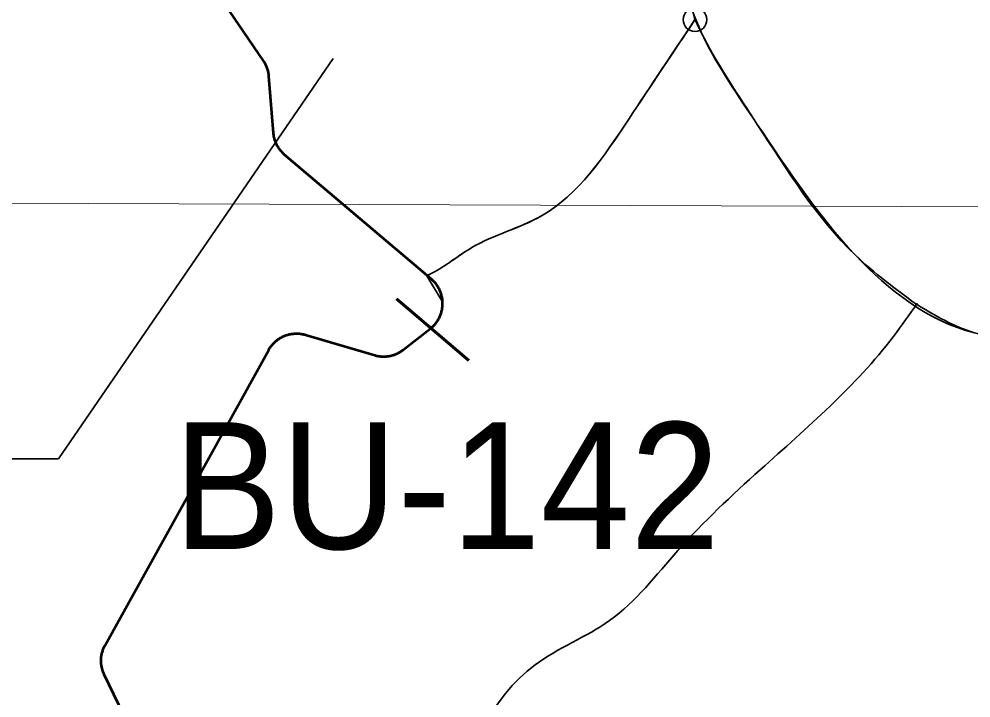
# Model space of a CAD drawing. Extents: x 553962 to 842807, y 8883888 to 9032388.
# Drawn here: x 741143 to 744145, y 8947673 to 8949815 of the extents above; entities that cross this region are included whole.
import ezdxf

# ---------------------------------------------------------------- set-up
doc = ezdxf.new("R2010")
doc.units = 0
doc.header["$LTSCALE"] = 150
doc.header["$PDMODE"] = 32
doc.header["$PDSIZE"] = 75
for name, color, linetype, lineweight in [('1', 7, 'Continuous', 13), ('20', 7, 'Continuous', 35), ('40', 7, 'Continuous', 60), ('60', 7, 'Continuous', 53)]:
    doc.layers.add(name, color=color, linetype=linetype, lineweight=lineweight)

msp = doc.modelspace()

# ---------------------------------------------------------------- linework, layer by layer
at = {"layer": '1'}
msp.add_line((565315.3, 8949866.8), (791497.7, 8949052.2), dxfattribs=at)
at = {"layer": '20'}
msp.add_line((742478.8, 8948922.9), (742428.9, 8949004.9), dxfattribs=at)
for points in [[(741759.8, 8949908.8), (741913.8, 8949683), (741914.2, 8949682.3), (741915.7, 8949680), (741917.2, 8949677.6), (741918.6, 8949675.1), (741920, 8949672.6), (741921.2, 8949670.1), (741922.4, 8949667.5), (741923.5, 8949664.9), (741924.6, 8949662.3), (741925.5, 8949659.6), (741926.4, 8949657), (741927.3, 8949654.2), (741928, 8949651.5), (741928.7, 8949648.8), (741929.2, 8949646), (741929.8, 8949643.2), (741930.2, 8949640.4), (741930.5, 8949637.6), (741930.8, 8949634.8), (741945.6, 8949454.7), (741945.8, 8949452.6), (741946.1, 8949449.8), (741946.5, 8949447), (741947, 8949444.2), (741947.6, 8949441.4), (741948.2, 8949438.7), (741948.9, 8949435.9), (741949.7, 8949433.2), (741950.6, 8949430.5), (741951.6, 8949427.9), (741952.6, 8949425.2), (741953.7, 8949422.6), (741954.9, 8949420.1), (741956.1, 8949417.5), (741957.4, 8949415), (741958.8, 8949412.6), (741960.3, 8949410.1), (741961.8, 8949407.8), (741963.4, 8949405.4), (741965.1, 8949403.1), (741966.8, 8949400.9), (741968.6, 8949398.7), (741970.4, 8949396.6), (741972.3, 8949394.5), (741974.3, 8949392.4), (741976.3, 8949390.5), (741978.4, 8949388.5), (741980.5, 8949386.7), (742429.7, 8949005.4)], [(742478.8, 8948922.9), (742478.6, 8948925.7), (742478.3, 8948928.5), (742478, 8948931.3), (742477.5, 8948934.1), (742477, 8948936.9), (742476.4, 8948939.7), (742475.8, 8948942.4), (742475, 8948945.1), (742474.2, 8948947.8), (742473.3, 8948950.5), (742472.3, 8948953.2), (742471.3, 8948955.8), (742470.1, 8948958.4), (742468.9, 8948961), (742467.7, 8948963.5), (742466.3, 8948966), (742464.9, 8948968.4), (742463.5, 8948970.8), (742461.9, 8948973.2), (742460.3, 8948975.5), (742458.6, 8948977.8), (742456.9, 8948980), (742455.1, 8948982.2), (742453.2, 8948984.3), (742451.3, 8948986.4), (742449.3, 8948988.4), (742447.3, 8948990.4), (742445.2, 8948992.3), (742443.6, 8948993.6), (742431.7, 8949003.8), (742428.9, 8949004.9)], [(741965.1, 8948807.5), (741967.5, 8948809), (741969.9, 8948810.4), (741972.5, 8948811.7), (741975, 8948813), (741977.6, 8948814.1), (741980.2, 8948815.2), (741982.8, 8948816.3), (741985.5, 8948817.2), (741988.2, 8948818.1), (741990.9, 8948818.9), (741993.6, 8948819.6), (741996.3, 8948820.3), (741999.1, 8948820.8), (742001.9, 8948821.3), (742004.7, 8948821.7), (742007.5, 8948822.1), (742010.3, 8948822.3), (742013.2, 8948822.5), (742016, 8948822.6), (742018.8, 8948822.6), (742021.6, 8948822.5), (742024.5, 8948822.4), (742027.3, 8948822.2), (742030.1, 8948821.8), (742032.9, 8948821.5), (742035.7, 8948821), (742038.5, 8948820.5), (742041.2, 8948819.8), (742044, 8948819.1), (742046.1, 8948818.5), (742264.7, 8948754.2), (742267.4, 8948753.4), (742270.2, 8948752.7), (742272.9, 8948752.1), (742275.7, 8948751.6), (742278.5, 8948751.2), (742281.3, 8948750.8), (742284.1, 8948750.5), (742286.9, 8948750.3), (742289.8, 8948750.2), (742292.6, 8948750.1), (742295.4, 8948750.1), (742298.2, 8948750.3), (742301.1, 8948750.5), (742303.9, 8948750.7), (742306.7, 8948751.1), (742309.5, 8948751.5), (742312.3, 8948752), (742315, 8948752.6), (742317.8, 8948753.2), (742320.5, 8948754), (742323.2, 8948754.8), (742325.9, 8948755.7), (742328.6, 8948756.7), (742331.2, 8948757.7), (742333.8, 8948758.8), (742336.3, 8948760), (742338.9, 8948761.3), (742341.4, 8948762.6), (742343.8, 8948764), (742346.2, 8948765.5), (742348.6, 8948767.1), (742350.9, 8948768.7), (742353.2, 8948770.3), (742354.6, 8948771.3), (742440.6, 8948838.6), (742442.8, 8948840.4), (742444.9, 8948842.2), (742447, 8948844.1), (742449, 8948846.1), (742451, 8948848.1), (742453, 8948850.2), (742454.8, 8948852.3), (742456.6, 8948854.5), (742458.4, 8948856.7), (742460.1, 8948859), (742461.7, 8948861.3), (742463.2, 8948863.6), (742464.7, 8948866), (742466.2, 8948868.5), (742467.5, 8948871), (742468.8, 8948873.5), (742470, 8948876.1), (742471.1, 8948878.7), (742472.2, 8948881.3), (742473.2, 8948883.9), (742474.1, 8948886.6), (742474.9, 8948889.3), (742475.7, 8948892), (742476.3, 8948894.8), (742476.9, 8948897.5), (742477.5, 8948900.3), (742477.9, 8948903.1), (742478.3, 8948905.9), (742478.6, 8948908.7), (742478.8, 8948911.6), (742478.9, 8948914.4), (742478.9, 8948917.2), (742478.9, 8948920), (742478.8, 8948922.9)], [(741965.1, 8948807.5), (741967.5, 8948809), (741969.9, 8948810.4), (741972.5, 8948811.7), (741975, 8948813), (741977.6, 8948814.1), (741980.2, 8948815.2), (741982.8, 8948816.3), (741985.5, 8948817.2), (741988.2, 8948818.1), (741990.9, 8948818.9), (741993.6, 8948819.6), (741996.3, 8948820.3), (741999.1, 8948820.8), (742001.9, 8948821.3), (742004.7, 8948821.7), (742007.5, 8948822.1), (742010.3, 8948822.3), (742013.2, 8948822.5), (742016, 8948822.6), (742018.8, 8948822.6), (742021.6, 8948822.5), (742024.5, 8948822.4), (742027.3, 8948822.2), (742030.1, 8948821.8), (742032.9, 8948821.5), (742035.7, 8948821), (742038.5, 8948820.5), (742041.2, 8948819.8), (742044, 8948819.1), (742046.1, 8948818.5), (742264.7, 8948754.2), (742267.4, 8948753.4), (742270.2, 8948752.7), (742272.9, 8948752.1), (742275.7, 8948751.6), (742278.5, 8948751.2), (742281.3, 8948750.8), (742284.1, 8948750.5), (742286.9, 8948750.3), (742289.8, 8948750.2), (742292.6, 8948750.1), (742295.4, 8948750.1), (742298.2, 8948750.3), (742301.1, 8948750.5), (742303.9, 8948750.7), (742306.7, 8948751.1), (742309.5, 8948751.5), (742312.3, 8948752), (742315, 8948752.6), (742317.8, 8948753.2), (742320.5, 8948754), (742323.2, 8948754.8), (742325.9, 8948755.7), (742328.6, 8948756.7), (742331.2, 8948757.7), (742333.8, 8948758.8), (742336.3, 8948760), (742338.9, 8948761.3), (742341.4, 8948762.6), (742343.8, 8948764), (742346.2, 8948765.5), (742348.6, 8948767.1), (742350.9, 8948768.7), (742353.2, 8948770.3), (742354.6, 8948771.3), (742440.6, 8948838.6), (742442.8, 8948840.4), (742444.9, 8948842.2), (742447, 8948844.1), (742449, 8948846.1), (742451, 8948848.1), (742453, 8948850.2), (742454.8, 8948852.3), (742456.6, 8948854.5), (742458.4, 8948856.7), (742460.1, 8948859), (742461.7, 8948861.3), (742463.2, 8948863.6), (742464.7, 8948866), (742466.2, 8948868.5), (742467.5, 8948871), (742468.8, 8948873.5), (742470, 8948876.1), (742471.1, 8948878.7), (742472.2, 8948881.3), (742473.2, 8948883.9), (742474.1, 8948886.6), (742474.9, 8948889.3), (742475.7, 8948892), (742476.3, 8948894.8), (742476.9, 8948897.5), (742477.5, 8948900.3), (742477.9, 8948903.1), (742478.3, 8948905.9), (742478.6, 8948908.7), (742478.8, 8948911.6), (742478.9, 8948914.4), (742478.9, 8948917.2), (742478.9, 8948920), (742478.8, 8948922.9)], [(741950.8, 8946630.8), (741411.5, 8947747.1), (741410.3, 8947749.7), (741409.2, 8947752.3), (741408.2, 8947754.9), (741407.2, 8947757.5), (741406.3, 8947760.2), (741405.5, 8947762.9), (741404.7, 8947765.7), (741404.1, 8947768.4), (741403.5, 8947771.2), (741403, 8947774), (741402.5, 8947776.8), (741402.2, 8947779.6), (741401.9, 8947782.4), (741401.7, 8947785.2), (741401.6, 8947788), (741401.6, 8947790.8), (741401.6, 8947793.7), (741401.8, 8947796.5), (741402, 8947799.3), (741402.2, 8947802.1), (741402.6, 8947804.9), (741403.1, 8947807.7), (741403.6, 8947810.5), (741404.2, 8947813.3), (741404.9, 8947816), (741405.6, 8947818.8), (741406.5, 8947821.4), (741407.4, 8947824.1), (741408.3, 8947826.8), (741409.4, 8947829.4), (741410.5, 8947832), (741411.8, 8947834.6), (741413, 8947837.1), (741414.1, 8947839.1), (741930.3, 8948771.1), (741931.8, 8948773.5), (741933.2, 8948775.9), (741934.8, 8948778.3), (741936.4, 8948780.6), (741938.1, 8948782.9), (741939.8, 8948785.1), (741941.6, 8948787.3), (741943.5, 8948789.4), (741945.4, 8948791.5), (741947.3, 8948793.5), (741949.4, 8948795.5), (741951.5, 8948797.4), (741953.6, 8948799.3), (741955.8, 8948801), (741958.1, 8948802.8), (741960.3, 8948804.4), (741962.7, 8948806), (741965.1, 8948807.5)], [(741950.8, 8946630.8), (741411.5, 8947747.1), (741410.3, 8947749.7), (741409.2, 8947752.3), (741408.2, 8947754.9), (741407.2, 8947757.5), (741406.3, 8947760.2), (741405.5, 8947762.9), (741404.7, 8947765.7), (741404.1, 8947768.4), (741403.5, 8947771.2), (741403, 8947774), (741402.5, 8947776.8), (741402.2, 8947779.6), (741401.9, 8947782.4), (741401.7, 8947785.2), (741401.6, 8947788), (741401.6, 8947790.8), (741401.6, 8947793.7), (741401.8, 8947796.5), (741402, 8947799.3), (741402.2, 8947802.1), (741402.6, 8947804.9), (741403.1, 8947807.7), (741403.6, 8947810.5), (741404.2, 8947813.3), (741404.9, 8947816), (741405.6, 8947818.8), (741406.5, 8947821.4), (741407.4, 8947824.1), (741408.3, 8947826.8), (741409.4, 8947829.4), (741410.5, 8947832), (741411.8, 8947834.6), (741413, 8947837.1), (741414.1, 8947839.1), (741930.3, 8948771.1), (741931.8, 8948773.5), (741933.2, 8948775.9), (741934.8, 8948778.3), (741936.4, 8948780.6), (741938.1, 8948782.9), (741939.8, 8948785.1), (741941.6, 8948787.3), (741943.5, 8948789.4), (741945.4, 8948791.5), (741947.3, 8948793.5), (741949.4, 8948795.5), (741951.5, 8948797.4), (741953.6, 8948799.3), (741955.8, 8948801), (741958.1, 8948802.8), (741960.3, 8948804.4), (741962.7, 8948806), (741965.1, 8948807.5)]]:
    msp.add_lwpolyline(points, dxfattribs=at)
for points in [[(741757, 8951391.8), (741904.4, 8951303.2), (742026.6, 8951176.8), (742304.6, 8950915.5), (742553.1, 8950628.9), (742856.4, 8950633.1), (743104.9, 8950346.5), (743302.9, 8949756.4), (743471.4, 8949482.4), (743781.4, 8949069.4), (744156.3, 8948824.9), (744438.5, 8948774.4), (744746, 8948580.5), (745015.6, 8948374), (745120.9, 8948171.6), (745500, 8948121.1), (745748.5, 8948239.1), (746009.6, 8948243.3), (746679.4, 8948053.6), (747265.2, 8947722.8), (747890.7, 8948604.7), (747777, 8949723.8), (747824.3, 8950406.6), (748355.1, 8950776.4), (748829, 8950814.3), (749445, 8951136.8), (749729.3, 8951326.4), (749909.4, 8951867), (749937.8, 8952123), (749824.1, 8952511.9), (749824.1, 8952786.9), (749719.8, 8953213.6), (749691.4, 8953460.2), (750127.4, 8954143), (750298, 8954247.3), (750440.1, 8954474.9), (749975.7, 8955233.6), (749833.6, 8955394.8), (749729.3, 8955688.8), (749663, 8955944.8), (749511.3, 8956134.5), (749520.8, 8956694), (749454.5, 8957082.8), (749407.1, 8957206.1), (749511.3, 8957613.9), (749501.9, 8958116.5), (749492.4, 8958571.7), (749350.2, 8959169.2), (748629.9, 8959283), (747966.5, 8959131.2), (747720.1, 8958913.1), (747577.9, 8958751.9), (747416.8, 8958761.4), (747094.6, 8959093.3), (746775.2, 8959415.7), (746424.5, 8959510.6), (745818, 8959510.6), (745315.7, 8959567.5), (745115.2, 8959512.3), (745104.4, 8959700.2), (745113.1, 8959996.1), (744921, 8960244.5), (744724.5, 8960047.9), (744571.3, 8959890.3), (744456.8, 8959851.4), (744359.7, 8959812.5), (744359.7, 8959667.8), (744340.3, 8959564.1), (744346.8, 8959384.8), (744264.7, 8959300.6), (744137.4, 8959196.9), (744113.6, 8959086.8), (744096.4, 8959067.3), (744048.9, 8959026.3), (743982, 8959022), (743941, 8959063), (743822.2, 8959140.8), (743692.7, 8959099.7), (743621.5, 8959093.2), (743530.8, 8959101.9), (743476.8, 8959114.8), (743425, 8959104), (743373.2, 8959080.3), (743258.8, 8959225), (743142.3, 8959307.1), (743027.9, 8959320), (742881.1, 8959365.4), (742714.4, 8959394.5), (742487.7, 8959307.1), (742371.2, 8959051.1), (742410, 8958581.3)], [(743274.9, 8949812.8), (743105, 8950346.4), (742856.4, 8950633), (742553.2, 8950628.8), (742304.6, 8950915.4), (742026.6, 8951176.7), (741904.5, 8951303.1), (741760, 8951389.9)], [(747952.3, 8950578.5), (747824.3, 8950406.6), (747777, 8949723.8), (747890.7, 8948604.7), (747265.2, 8947722.8), (746679.4, 8948053.6), (746009.6, 8948243.3), (745748.5, 8948239.1), (745500, 8948121.1), (745120.9, 8948171.6), (745015.6, 8948374), (744746, 8948580.5), (744438.5, 8948774.4), (744156.3, 8948824.9), (743975.4, 8948913.7)], [(747952.3, 8950578.5), (747824.3, 8950406.6), (747777, 8949723.8), (747890.7, 8948604.7), (747265.2, 8947722.8), (746679.4, 8948053.6), (746009.6, 8948243.3), (745748.5, 8948239.1), (745500, 8948121.1), (745120.9, 8948171.6), (745015.6, 8948374), (744746, 8948580.5), (744438.5, 8948774.4), (744156.3, 8948824.9), (743975.4, 8948913.7)], [(747952.3, 8950578.5), (747824.3, 8950406.6), (747777, 8949723.8), (747890.7, 8948604.7), (747265.2, 8947722.8), (746679.4, 8948053.6), (746009.6, 8948243.3), (745748.5, 8948239.1), (745500, 8948121.1), (745120.9, 8948171.6), (745015.6, 8948374), (744746, 8948580.5), (744438.5, 8948774.4), (744156.3, 8948824.9), (743975.4, 8948913.7)], [(742428.9, 8949004.9), (742455.5, 8949018.5), (742570.5, 8949093.6), (742790.6, 8949193.7), (743065.7, 8949499), (743275.8, 8949814.3)], [(743275.8, 8949814.3), (743065.7, 8949499), (742790.6, 8949193.7), (742570.5, 8949093.6), (742455.5, 8949018.5), (742428.9, 8949004.9)], [(742428.9, 8949004.9), (742455.5, 8949018.5), (742570.5, 8949093.6), (742790.6, 8949193.7), (743065.7, 8949499), (743275.8, 8949814.3)], [(742429.8, 8949005.2), (742455.5, 8949018.4), (742570.6, 8949093.5), (742790.7, 8949193.6), (743065.8, 8949498.9), (743274.9, 8949812.8)], [(743971.7, 8948916), (743781.4, 8949069.4), (743471.4, 8949482.4), (743302.9, 8949756.4), (743275.2, 8949812)], [(743971.7, 8948916), (743781.4, 8949069.4), (743471.4, 8949482.4), (743302.9, 8949756.4), (743275.2, 8949812)], [(743275.2, 8949812), (743302.9, 8949756.4), (743471.4, 8949482.4), (743781.4, 8949069.4), (743971.7, 8948916)], [(743971.7, 8948916), (743781.4, 8949069.4), (743471.4, 8949482.4), (743302.9, 8949756.4), (743275.2, 8949812)], [(743275.2, 8949812), (743302.9, 8949756.4), (743471.4, 8949482.4), (743781.4, 8949069.4), (743971.7, 8948916)], [(743976.1, 8948918.4), (743901.1, 8948813.3), (743480.9, 8948392.9), (743220.8, 8948137.6), (743005.7, 8947917.4), (742770.6, 8947777.3), (742520.5, 8947316.8), (742580.5, 8946706.2), (742813.7, 8946153.3)], [(742813.7, 8946153.3), (742580.5, 8946706.2), (742520.5, 8947316.8), (742770.6, 8947777.3), (743005.7, 8947917.4), (743220.8, 8948137.6), (743480.9, 8948392.9), (743901.1, 8948813.3), (743976.1, 8948918.4)], [(743976.1, 8948918.4), (743901.1, 8948813.3), (743480.9, 8948392.9), (743220.8, 8948137.6), (743005.7, 8947917.4), (742770.6, 8947777.3), (742520.5, 8947316.8), (742580.5, 8946706.2), (742813.7, 8946153.3)]]:
    msp.add_spline(points, degree=3, dxfattribs=at)
msp.add_point((743274.9, 8949812.8), dxfattribs=at)
at = {"layer": '40'}
msp.add_line((742333.1, 8948932.4), (742561.1, 8948737.4), dxfattribs=at)
at = {"layer": '40', "lineweight": 35}
msp.add_lwpolyline([(742133.5, 8949690.1), (741266.9, 8948427.5), (739070.1, 8948427.5)], dxfattribs=at)
at = {"layer": '60'}
for points in [[(742478.8, 8948922.9), (742478.6, 8948925.7), (742478.3, 8948928.5), (742478, 8948931.3), (742477.5, 8948934.1), (742477, 8948936.9), (742476.4, 8948939.7), (742475.8, 8948942.4), (742475, 8948945.1), (742474.2, 8948947.8), (742473.3, 8948950.5), (742472.3, 8948953.2), (742471.3, 8948955.8), (742470.1, 8948958.4), (742468.9, 8948961), (742467.7, 8948963.5), (742466.3, 8948966), (742464.9, 8948968.4), (742463.5, 8948970.8), (742461.9, 8948973.2), (742460.3, 8948975.5), (742458.6, 8948977.8), (742456.9, 8948980), (742455.1, 8948982.2), (742453.2, 8948984.3), (742451.3, 8948986.4), (742449.3, 8948988.4), (742447.3, 8948990.4), (742445.2, 8948992.3), (742443.6, 8948993.6), (741980.5, 8949386.8), (741978.3, 8949388.6), (741976.3, 8949390.6), (741974.2, 8949392.5), (741972.3, 8949394.6), (741970.4, 8949396.7), (741968.5, 8949398.8), (741966.7, 8949401), (741965, 8949403.2), (741963.3, 8949405.5), (741961.8, 8949407.9), (741960.2, 8949410.2), (741958.8, 8949412.7), (741957.4, 8949415.1), (741956.1, 8949417.6), (741954.8, 8949420.2), (741953.6, 8949422.8), (741952.5, 8949425.4), (741951.5, 8949428), (741950.6, 8949430.7), (741949.7, 8949433.3), (741948.9, 8949436.1), (741948.2, 8949438.8), (741947.5, 8949441.5), (741946.9, 8949444.3), (741946.5, 8949447.1), (741946, 8949449.9), (741945.7, 8949452.7), (741945.5, 8949454.8), (741930.8, 8949634.9), (741930.5, 8949637.7), (741930.1, 8949640.5), (741929.7, 8949643.3), (741929.2, 8949646.1), (741928.6, 8949648.9), (741928, 8949651.6), (741927.2, 8949654.4), (741926.4, 8949657.1), (741925.5, 8949659.8), (741924.5, 8949662.4), (741923.5, 8949665), (741922.4, 8949667.6), (741921.2, 8949670.2), (741919.9, 8949672.7), (741918.6, 8949675.2), (741917.2, 8949677.7), (741915.7, 8949680.1), (741914.1, 8949682.5), (741913.7, 8949683.1), (741759.8, 8949909)], [(741965.1, 8948807.5), (741967.5, 8948809), (741969.9, 8948810.4), (741972.5, 8948811.7), (741975, 8948813), (741977.6, 8948814.1), (741980.2, 8948815.2), (741982.8, 8948816.3), (741985.5, 8948817.2), (741988.2, 8948818.1), (741990.9, 8948818.9), (741993.6, 8948819.6), (741996.3, 8948820.3), (741999.1, 8948820.8), (742001.9, 8948821.3), (742004.7, 8948821.7), (742007.5, 8948822.1), (742010.3, 8948822.3), (742013.2, 8948822.5), (742016, 8948822.6), (742018.8, 8948822.6), (742021.6, 8948822.5), (742024.5, 8948822.4), (742027.3, 8948822.2), (742030.1, 8948821.8), (742032.9, 8948821.5), (742035.7, 8948821), (742038.5, 8948820.5), (742041.2, 8948819.8), (742044, 8948819.1), (742046.1, 8948818.5), (742264.7, 8948754.2), (742267.4, 8948753.4), (742270.2, 8948752.7), (742272.9, 8948752.1), (742275.7, 8948751.6), (742278.5, 8948751.2), (742281.3, 8948750.8), (742284.1, 8948750.5), (742286.9, 8948750.3), (742289.8, 8948750.2), (742292.6, 8948750.1), (742295.4, 8948750.1), (742298.2, 8948750.3), (742301.1, 8948750.5), (742303.9, 8948750.7), (742306.7, 8948751.1), (742309.5, 8948751.5), (742312.3, 8948752), (742315, 8948752.6), (742317.8, 8948753.2), (742320.5, 8948754), (742323.2, 8948754.8), (742325.9, 8948755.7), (742328.6, 8948756.7), (742331.2, 8948757.7), (742333.8, 8948758.8), (742336.3, 8948760), (742338.9, 8948761.3), (742341.4, 8948762.6), (742343.8, 8948764), (742346.2, 8948765.5), (742348.6, 8948767.1), (742350.9, 8948768.7), (742353.2, 8948770.3), (742354.6, 8948771.3), (742440.6, 8948838.6), (742442.8, 8948840.4), (742444.9, 8948842.2), (742447, 8948844.1), (742449, 8948846.1), (742451, 8948848.1), (742453, 8948850.2), (742454.8, 8948852.3), (742456.6, 8948854.5), (742458.4, 8948856.7), (742460.1, 8948859), (742461.7, 8948861.3), (742463.2, 8948863.6), (742464.7, 8948866), (742466.2, 8948868.5), (742467.5, 8948871), (742468.8, 8948873.5), (742470, 8948876.1), (742471.1, 8948878.7), (742472.2, 8948881.3), (742473.2, 8948883.9), (742474.1, 8948886.6), (742474.9, 8948889.3), (742475.7, 8948892), (742476.3, 8948894.8), (742476.9, 8948897.5), (742477.5, 8948900.3), (742477.9, 8948903.1), (742478.3, 8948905.9), (742478.6, 8948908.7), (742478.8, 8948911.6), (742478.9, 8948914.4), (742478.9, 8948917.2), (742478.9, 8948920), (742478.8, 8948922.9)], [(741950.8, 8946630.8), (741411.5, 8947747.1), (741410.3, 8947749.7), (741409.2, 8947752.3), (741408.2, 8947754.9), (741407.2, 8947757.5), (741406.3, 8947760.2), (741405.5, 8947762.9), (741404.7, 8947765.7), (741404.1, 8947768.4), (741403.5, 8947771.2), (741403, 8947774), (741402.5, 8947776.8), (741402.2, 8947779.6), (741401.9, 8947782.4), (741401.7, 8947785.2), (741401.6, 8947788), (741401.6, 8947790.8), (741401.6, 8947793.7), (741401.8, 8947796.5), (741402, 8947799.3), (741402.2, 8947802.1), (741402.6, 8947804.9), (741403.1, 8947807.7), (741403.6, 8947810.5), (741404.2, 8947813.3), (741404.9, 8947816), (741405.6, 8947818.8), (741406.5, 8947821.4), (741407.4, 8947824.1), (741408.3, 8947826.8), (741409.4, 8947829.4), (741410.5, 8947832), (741411.8, 8947834.6), (741413, 8947837.1), (741414.1, 8947839.1), (741930.3, 8948771.1), (741931.8, 8948773.5), (741933.2, 8948775.9), (741934.8, 8948778.3), (741936.4, 8948780.6), (741938.1, 8948782.9), (741939.8, 8948785.1), (741941.6, 8948787.3), (741943.5, 8948789.4), (741945.4, 8948791.5), (741947.3, 8948793.5), (741949.4, 8948795.5), (741951.5, 8948797.4), (741953.6, 8948799.3), (741955.8, 8948801), (741958.1, 8948802.8), (741960.3, 8948804.4), (741962.7, 8948806), (741965.1, 8948807.5)]]:
    msp.add_lwpolyline(points, dxfattribs=at)

# ---------------------------------------------------------------- texts
at = {"layer": '40', "width": 0.95}
msp.add_text('BU-142', height=400, dxfattribs=at).set_placement((741630.1, 8948142.7))

doc.saveas('drawing.dxf')
